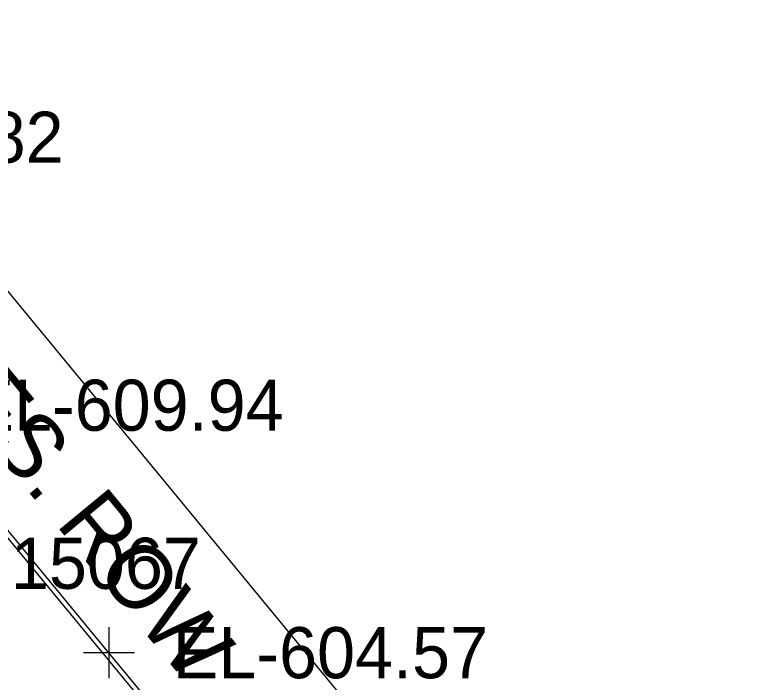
# Model space of a CAD drawing. Extents: x 1729869 to 1735532, y 648588 to 653771.
# Drawn here: x 1731063 to 1731121.9, y 652305.8 to 652358.1 of the extents above; entities that cross this region are included whole.
import ezdxf

# ---------------------------------------------------------------- set-up
doc = ezdxf.new("R2010")
doc.units = 0
for name, color, linetype in [('SURVEY - DRAINAGE - Area Shapes', 7, 'Continuous'), ('SURVEY - DTM - Breaklines - Points - Elevations', 7, 'Continuous'), ('SURVEY - DTM - Breaklines - Points - Locators', 7, 'Continuous'), ('SURVEY - DTM - Breaklines - Points - Numbers', 7, 'Continuous'), ('SURVEY - NON-TRANSPORTATION - Features', 7, 'Continuous'), ('SURVEY - PROPERTY - ROW Lines', 7, 'Continuous'), ('SURVEY - PROPERTY - ROW Lines Text', 7, 'Continuous')]:
    doc.layers.add(name, color=color, linetype=linetype)

msp = doc.modelspace()

# ---------------------------------------------------------------- linework, layer by layer
at = {"layer": 'SURVEY - DRAINAGE - Area Shapes'}
msp.add_lwpolyline([(1731097.142, 652171.409), (1731011.148, 652256.97), (1730865.03, 652403.158), (1730749.606, 652518.939), (1730781.764, 652550.883), (1730851.291, 652571.58), (1730949.072, 652515.98), (1730982.838, 652438.563), (1731020.351, 652368.14), (1731165.291, 652192.393), (1731281.807, 652137.032), (1731316.797, 652088.672), (1731252.279, 652032.718), (1731179.777, 652109.245)], close=True, dxfattribs=at)
at = {"layer": 'SURVEY - DTM - Breaklines - Points - Locators'}
for p, q in [((1731070.346, 652310.153), (1731070.346, 652306.153)), ((1731072.346, 652308.153), (1731068.346, 652308.153))]:
    msp.add_line(p, q, dxfattribs=at)
at = {"layer": 'SURVEY - NON-TRANSPORTATION - Features'}
msp.add_lwpolyline([(1731281.896, 652136.643), (1731256.782, 652149.028), (1731232.693, 652160.546), (1731208.478, 652171.945), (1731184.486, 652183.558), (1731165.835, 652192.072), (1731150.844, 652210.904), (1731134.395, 652230.666), (1731118.373, 652250.028), (1731102.308, 652269.346), (1731086.368, 652288.791), (1731070.346, 652308.153), (1731054.343, 652327.534), (1731037.116, 652348.521), (1731020.317, 652368.667)], dxfattribs=at)
at = {"layer": 'SURVEY - PROPERTY - ROW Lines'}
msp.add_line((1731020.465, 652387.352), (1731173.433, 652201.795), dxfattribs=at)

# ---------------------------------------------------------------- texts
at = {"layer": 'SURVEY - DTM - Breaklines - Points - Elevations'}
for s, p in [('EL-610.82', (1731042.116, 652346.521)), ('EL-609.94', (1731059.343, 652325.534)), ('EL-604.57', (1731075.346, 652306.153))]:
    msp.add_text(s, height=4, dxfattribs=at).set_placement(p)
at = {"layer": 'SURVEY - DTM - Breaklines - Points - Numbers'}
msp.add_text('S15067', height=4, dxfattribs=at).set_placement((1731059.106, 652313.153))
at = {"layer": 'SURVEY - PROPERTY - ROW Lines Text'}
msp.add_text('PRES. ROW', height=4.998, rotation=309.50116, dxfattribs=at).set_placement((1731052.175, 652335.133))

doc.saveas('drawing.dxf')
